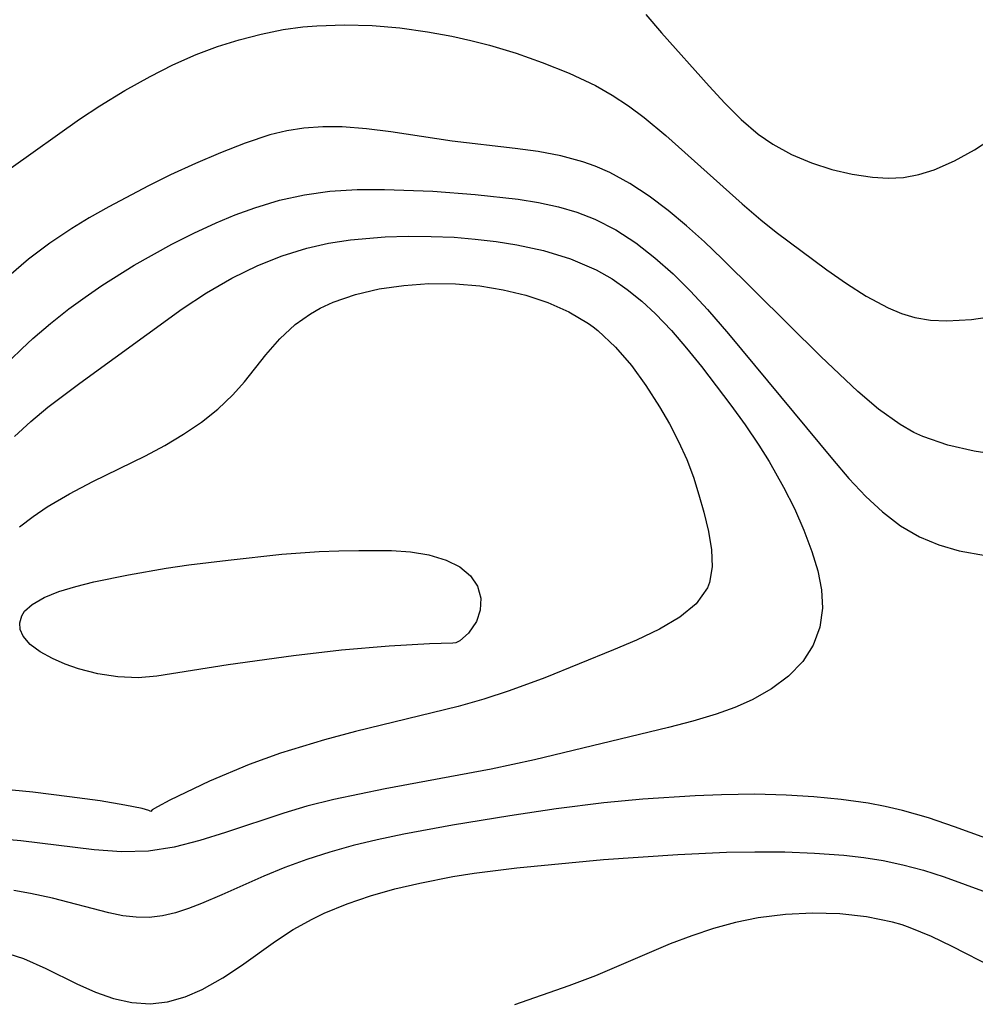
# Model space of a CAD drawing. Header units: metres. Extents: x 1073367 to 1082519, y 1569854 to 1574957.
# Tile 824 of 1056: x 1081830 to 1081893, y 1571847 to 1571913. Entities that reach past the tile are written whole.
import ezdxf

# ---------------------------------------------------------------- set-up
doc = ezdxf.new("R2010")
doc.units = ezdxf.units.M
doc.layers.add('CGG_CurvaNivelLidar_v1', color=253, linetype='Continuous', lineweight=30)

msp = doc.modelspace()

# ---------------------------------------------------------------- linework, layer by layer
at = {"layer": 'CGG_CurvaNivelLidar_v1'}
for p, q in [((1081871.2754, 1571912.8688, 77), (1081872.3049, 1571911.6584, 77)), ((1081847.2794, 1571911.8722, 76.5), (1081848.5796, 1571912.0543, 76.5)), ((1081848.5796, 1571912.0543, 76.5), (1081849.5038, 1571912.1351, 76.5)), ((1081849.5038, 1571912.1351, 76.5), (1081851.3273, 1571912.1935, 76.5)), ((1081851.3273, 1571912.1935, 76.5), (1081853.159, 1571912.1392, 76.5)), ((1081853.159, 1571912.1392, 76.5), (1081854.9911, 1571911.9858, 76.5)), ((1081854.9911, 1571911.9858, 76.5), (1081856.816, 1571911.7376, 76.5)), ((1081844.3567, 1571911.2087, 76.5), (1081845.8105, 1571911.5809, 76.5)), ((1081845.8105, 1571911.5809, 76.5), (1081847.2794, 1571911.8722, 76.5)), ((1081856.816, 1571911.7376, 76.5), (1081858.4438, 1571911.4345, 76.5)), ((1081858.4438, 1571911.4345, 76.5), (1081859.6915, 1571911.1551, 76.5)), ((1081872.3049, 1571911.6584, 77), (1081875.4592, 1571908.1316, 77)), ((1081841.513, 1571910.2281, 76.5), (1081842.9223, 1571910.7584, 76.5)), ((1081842.9223, 1571910.7584, 76.5), (1081844.3567, 1571911.2087, 76.5)), ((1081859.6915, 1571911.1551, 76.5), (1081860.928, 1571910.8367, 76.5)), ((1081860.928, 1571910.8367, 76.5), (1081862.6888, 1571910.3074, 76.5)), ((1081839.9699, 1571909.5392, 76.5), (1081841.513, 1571910.2281, 76.5)), ((1081862.6888, 1571910.3074, 76.5), (1081864.4179, 1571909.7094, 76.5)), ((1081838.4567, 1571908.7728, 76.5), (1081839.9699, 1571909.5392, 76.5)), ((1081864.4179, 1571909.7094, 76.5), (1081866.2101, 1571909.0038, 76.5)), ((1081836.7792, 1571907.8417, 76.5), (1081838.4567, 1571908.7728, 76.5)), ((1081866.2101, 1571909.0038, 76.5), (1081867.9382, 1571908.1828, 76.5)), ((1081867.9382, 1571908.1828, 76.5), (1081869.0529, 1571907.5401, 76.5)), ((1081875.4592, 1571908.1316, 77), (1081876.51, 1571907.0001, 77)), ((1081835.1393, 1571906.8429, 76.5), (1081836.7792, 1571907.8417, 76.5)), ((1081869.0529, 1571907.5401, 76.5), (1081870.1287, 1571906.8282, 76.5)), ((1081833.7839, 1571905.9424, 76.5), (1081835.1393, 1571906.8429, 76.5)), ((1081870.1287, 1571906.8282, 76.5), (1081871.1674, 1571906.0556, 76.5)), ((1081876.51, 1571907.0001, 77), (1081877.5887, 1571905.9327, 77)), ((1081871.1674, 1571906.0556, 76.5), (1081872.5913, 1571904.8689, 76.5)), ((1081829.271, 1571902.7393, 76.5), (1081833.7839, 1571905.9424, 76.5)), ((1081849.9026, 1571905.4459, 76), (1081848.6448, 1571905.3554, 76)), ((1081851.1691, 1571905.4363, 76), (1081849.9026, 1571905.4459, 76)), ((1081852.7761, 1571905.3105, 76), (1081851.1691, 1571905.4363, 76)), ((1081877.5887, 1571905.9327, 77), (1081878.7191, 1571904.9662, 77)), ((1081846.3885, 1571904.905, 76), (1081844.7465, 1571904.3726, 76)), ((1081847.5107, 1571905.1739, 76), (1081846.3885, 1571904.905, 76)), ((1081848.6448, 1571905.3554, 76), (1081847.5107, 1571905.1739, 76)), ((1081854.3899, 1571905.1012, 76), (1081852.7761, 1571905.3105, 76)), ((1081858.4626, 1571904.4893, 76), (1081854.3899, 1571905.1012, 76)), ((1081872.5913, 1571904.8689, 76.5), (1081877.6411, 1571900.3382, 76.5)), ((1081878.7191, 1571904.9662, 77), (1081879.67, 1571904.2983, 77)), ((1081893.0171, 1571903.9137, 77), (1081894.4876, 1571904.8593, 77)), ((1081844.7465, 1571904.3726, 76), (1081843.1156, 1571903.7311, 76)), ((1081862.623, 1571904.0081, 76), (1081858.4626, 1571904.4893, 76)), ((1081879.67, 1571904.2983, 77), (1081880.9248, 1571903.6059, 77)), ((1081843.1156, 1571903.7311, 76), (1081841.466, 1571903.0191, 76)), ((1081864.1516, 1571903.801, 76), (1081862.623, 1571904.0081, 76)), ((1081865.6509, 1571903.5243, 76), (1081864.1516, 1571903.801, 76)), ((1081867.109, 1571903.1363, 76), (1081865.6509, 1571903.5243, 76)), ((1081880.9248, 1571903.6059, 77), (1081882.2351, 1571903.0522, 77)), ((1081891.6976, 1571903.1835, 77), (1081893.0171, 1571903.9137, 77)), ((1081841.466, 1571903.0191, 76), (1081839.8187, 1571902.2566, 76)), ((1081867.9127, 1571902.8495, 76), (1081867.109, 1571903.1363, 76)), ((1081868.8829, 1571902.4189, 76), (1081867.9127, 1571902.8495, 76)), ((1081882.2351, 1571903.0522, 77), (1081883.5782, 1571902.6217, 77)), ((1081890.3673, 1571902.5988, 77), (1081891.6976, 1571903.1835, 77)), ((1081839.8187, 1571902.2566, 76), (1081838.3539, 1571901.5351, 76)), ((1081870.2116, 1571901.6892, 76), (1081868.8829, 1571902.4189, 76)), ((1081883.5782, 1571902.6217, 77), (1081884.9328, 1571902.3067, 77)), ((1081884.9328, 1571902.3067, 77), (1081886.2789, 1571902.1075, 77)), ((1081888.3221, 1571902.0885, 77), (1081889.3477, 1571902.2783, 77)), ((1081889.3477, 1571902.2783, 77), (1081890.3673, 1571902.5988, 77)), ((1081838.3539, 1571901.5351, 76), (1081835.7265, 1571900.1514, 76)), ((1081871.4972, 1571900.8458, 76), (1081870.2116, 1571901.6892, 76)), ((1081886.2789, 1571902.1075, 77), (1081887.306, 1571902.0426, 77)), ((1081887.306, 1571902.0426, 77), (1081888.3221, 1571902.0885, 77)), ((1081847.0209, 1571900.5798, 75.5), (1081848.681, 1571900.9534, 75.5)), ((1081848.681, 1571900.9534, 75.5), (1081850.3544, 1571901.1816, 75.5)), ((1081850.3544, 1571901.1816, 75.5), (1081852.1635, 1571901.2893, 75.5)), ((1081852.1635, 1571901.2893, 75.5), (1081853.9863, 1571901.2971, 75.5)), ((1081853.9863, 1571901.2971, 75.5), (1081857.1692, 1571901.1756, 75.5)), ((1081857.1692, 1571901.1756, 75.5), (1081859.9852, 1571900.975, 75.5)), ((1081859.9852, 1571900.975, 75.5), (1081862.8178, 1571900.6583, 75.5)), ((1081872.7452, 1571899.9109, 76), (1081871.4972, 1571900.8458, 76)), ((1081845.3846, 1571900.084, 75.5), (1081847.0209, 1571900.5798, 75.5)), ((1081862.8178, 1571900.6583, 75.5), (1081864.1745, 1571900.4367, 75.5)), ((1081864.1745, 1571900.4367, 75.5), (1081865.5028, 1571900.1453, 75.5)), ((1081877.6411, 1571900.3382, 76.5), (1081878.8893, 1571899.2815, 76.5)), ((1081835.7265, 1571900.1514, 76), (1081834.4375, 1571899.418, 76)), ((1081842.8292, 1571899.0973, 75.5), (1081844.0992, 1571899.6185, 75.5)), ((1081844.0992, 1571899.6185, 75.5), (1081845.3846, 1571900.084, 75.5)), ((1081865.5028, 1571900.1453, 75.5), (1081866.7163, 1571899.7884, 75.5)), ((1081866.7163, 1571899.7884, 75.5), (1081867.8895, 1571899.3346, 75.5)), ((1081873.9586, 1571898.9017, 76), (1081872.7452, 1571899.9109, 76)), ((1081834.4375, 1571899.418, 76), (1081833.2759, 1571898.7119, 76)), ((1081841.3528, 1571898.4177, 75.5), (1081842.8292, 1571899.0973, 75.5)), ((1081867.8895, 1571899.3346, 75.5), (1081869.285, 1571898.6192, 75.5)), ((1081875.1491, 1571897.8245, 76), (1081873.9586, 1571898.9017, 76)), ((1081878.8893, 1571899.2815, 76.5), (1081879.9037, 1571898.4754, 76.5)), ((1081833.2759, 1571898.7119, 76), (1081831.819, 1571897.7399, 76)), ((1081839.8979, 1571897.6807, 75.5), (1081841.3528, 1571898.4177, 75.5)), ((1081854.0222, 1571898.1568, 75), (1081855.5416, 1571898.2065, 75)), ((1081855.5416, 1571898.2065, 75), (1081857.0651, 1571898.1973, 75)), ((1081869.285, 1571898.6192, 75.5), (1081870.6129, 1571897.7596, 75.5)), ((1081879.9037, 1571898.4754, 76.5), (1081883.2541, 1571895.9795, 76.5)), ((1081831.819, 1571897.7399, 76), (1081830.424, 1571896.6954, 76)), ((1081837.4157, 1571896.2936, 75.5), (1081839.8979, 1571897.6807, 75.5)), ((1081848.8413, 1571897.4234, 75), (1081850.2724, 1571897.737, 75)), ((1081850.2724, 1571897.737, 75), (1081851.7282, 1571897.9576, 75)), ((1081851.7282, 1571897.9576, 75), (1081854.0222, 1571898.1568, 75)), ((1081857.0651, 1571898.1973, 75), (1081858.5873, 1571898.132, 75)), ((1081858.5873, 1571898.132, 75), (1081859.9807, 1571898.0213, 75)), ((1081859.9807, 1571898.0213, 75), (1081861.3632, 1571897.8589, 75)), ((1081861.3632, 1571897.8589, 75), (1081862.7292, 1571897.639, 75)), ((1081862.7292, 1571897.639, 75), (1081864.4907, 1571897.2496, 75)), ((1081870.6129, 1571897.7596, 75.5), (1081871.8793, 1571896.781, 75.5)), ((1081876.3171, 1571896.7053, 76), (1081875.1491, 1571897.8245, 76)), ((1081845.6012, 1571896.2747, 75), (1081847.1987, 1571896.9166, 75)), ((1081847.1987, 1571896.9166, 75), (1081848.8413, 1571897.4234, 75)), ((1081864.4907, 1571897.2496, 75), (1081866.2785, 1571896.7045, 75)), ((1081830.424, 1571896.6954, 76), (1081829.1054, 1571895.57, 76)), ((1081835.2619, 1571894.9402, 75.5), (1081837.4157, 1571896.2936, 75.5)), ((1081843.8754, 1571895.423, 75), (1081845.6012, 1571896.2747, 75)), ((1081866.2785, 1571896.7045, 75), (1081867.9784, 1571895.9783, 75)), ((1081871.8793, 1571896.781, 75.5), (1081873.0829, 1571895.7087, 75.5)), ((1081882.8458, 1571890.243, 76), (1081876.3171, 1571896.7053, 76)), ((1081867.9784, 1571895.9783, 75), (1081869.0375, 1571895.3769, 75)), ((1081873.0829, 1571895.7087, 75.5), (1081874.2383, 1571894.559, 75.5)), ((1081883.2541, 1571895.9795, 76.5), (1081884.5507, 1571895.0702, 76.5)), ((1081842.2056, 1571894.4561, 75), (1081843.8754, 1571895.423, 75)), ((1081853.6299, 1571894.7137, 74.5), (1081855.2521, 1571894.9549, 74.5)), ((1081855.2521, 1571894.9549, 74.5), (1081856.9115, 1571895.0712, 74.5)), ((1081856.9115, 1571895.0712, 74.5), (1081858.6678, 1571895.0545, 74.5)), ((1081858.6678, 1571895.0545, 74.5), (1081860.2808, 1571894.914, 74.5)), ((1081869.0375, 1571895.3769, 75), (1081870.0461, 1571894.6833, 75)), ((1081884.5507, 1571895.0702, 76.5), (1081885.8513, 1571894.242, 76.5)), ((1081834.1648, 1571894.1829, 75.5), (1081835.2619, 1571894.9402, 75.5)), ((1081840.592, 1571893.3961, 75), (1081842.2056, 1571894.4561, 75)), ((1081850.5848, 1571893.8369, 74.5), (1081852.0659, 1571894.3453, 74.5)), ((1081852.0659, 1571894.3453, 74.5), (1081853.6299, 1571894.7137, 74.5)), ((1081860.2808, 1571894.914, 74.5), (1081861.8253, 1571894.6615, 74.5)), ((1081861.8253, 1571894.6615, 74.5), (1081863.3368, 1571894.2954, 74.5)), ((1081863.3368, 1571894.2954, 74.5), (1081864.7976, 1571893.8114, 74.5)), ((1081870.0461, 1571894.6833, 75), (1081871.0012, 1571893.9124, 75)), ((1081874.2383, 1571894.559, 75.5), (1081875.3528, 1571893.3493, 75.5)), ((1081833.0935, 1571893.3945, 75.5), (1081834.1648, 1571894.1829, 75.5)), ((1081849.7157, 1571893.4382, 74.5), (1081850.5848, 1571893.8369, 74.5)), ((1081864.7976, 1571893.8114, 74.5), (1081866.1863, 1571893.1969, 74.5)), ((1081871.0012, 1571893.9124, 75), (1081871.9109, 1571893.0718, 75)), ((1081885.8513, 1571894.242, 76.5), (1081887.3202, 1571893.4618, 76.5)), ((1081831.8803, 1571892.4352, 75.5), (1081833.0935, 1571893.3945, 75.5)), ((1081833.8141, 1571888.485, 75), (1081840.592, 1571893.3961, 75)), ((1081848.0714, 1571892.3669, 74.5), (1081849.0708, 1571893.0747, 74.5)), ((1081849.0708, 1571893.0747, 74.5), (1081849.7157, 1571893.4382, 74.5)), ((1081866.1863, 1571893.1969, 74.5), (1081867.4771, 1571892.4308, 74.5)), ((1081871.9109, 1571893.0718, 75), (1081872.9632, 1571891.97, 75)), ((1081875.3528, 1571893.3493, 75.5), (1081876.7383, 1571891.7361, 75.5)), ((1081887.3202, 1571893.4618, 76.5), (1081888.188, 1571893.102, 76.5)), ((1081888.188, 1571893.102, 76.5), (1081889.0732, 1571892.8329, 76.5)), ((1081830.7102, 1571891.4345, 75.5), (1081831.8803, 1571892.4352, 75.5)), ((1081847.0446, 1571891.4143, 74.5), (1081848.0714, 1571892.3669, 74.5)), ((1081867.4771, 1571892.4308, 74.5), (1081867.7972, 1571892.2, 74.5)), ((1081889.0732, 1571892.8329, 76.5), (1081890.1228, 1571892.653, 76.5)), ((1081890.1228, 1571892.653, 76.5), (1081891.1974, 1571892.5978, 76.5)), ((1081891.1974, 1571892.5978, 76.5), (1081892.8196, 1571892.6959, 76.5)), ((1081892.8196, 1571892.6959, 76.5), (1081894.4683, 1571892.9303, 76.5)), ((1081867.7972, 1571892.2, 74.5), (1081868.1068, 1571891.9576, 74.5)), ((1081868.1068, 1571891.9576, 74.5), (1081869.2691, 1571890.8712, 74.5)), ((1081872.9632, 1571891.97, 75), (1081873.9714, 1571890.8036, 75)), ((1081876.7383, 1571891.7361, 75.5), (1081883.6324, 1571883.4522, 75.5)), ((1081829.9676, 1571890.7528, 75.5), (1081830.7102, 1571891.4345, 75.5)), ((1081846.1212, 1571890.3633, 74.5), (1081847.0446, 1571891.4143, 74.5)), ((1081829.2522, 1571890.0455, 75.5), (1081829.9676, 1571890.7528, 75.5)), ((1081869.2691, 1571890.8712, 74.5), (1081870.3195, 1571889.6441, 74.5)), ((1081873.9714, 1571890.8036, 75), (1081874.9521, 1571889.5938, 75)), ((1081844.7016, 1571888.571, 74.5), (1081846.1212, 1571890.3633, 74.5)), ((1081885.3051, 1571887.9245, 76), (1081882.8458, 1571890.243, 76)), ((1081870.3195, 1571889.6441, 74.5), (1081871.281, 1571888.3178, 74.5)), ((1081874.9521, 1571889.5938, 75), (1081876.9099, 1571887.0329, 75)), ((1081831.6888, 1571886.8888, 75), (1081833.8141, 1571888.485, 75)), ((1081843.9419, 1571887.7051, 74.5), (1081844.7016, 1571888.571, 74.5)), ((1081871.281, 1571888.3178, 74.5), (1081872.1694, 1571886.9271, 74.5)), ((1081886.6778, 1571886.7632, 76), (1081885.3051, 1571887.9245, 76)), ((1081842.9541, 1571886.77, 74.5), (1081843.9419, 1571887.7051, 74.5)), ((1081830.5599, 1571885.9492, 75), (1081831.6888, 1571886.8888, 75)), ((1081841.8609, 1571885.9067, 74.5), (1081842.9541, 1571886.77, 74.5)), ((1081872.1694, 1571886.9271, 74.5), (1081872.8334, 1571885.7823, 74.5)), ((1081876.9099, 1571887.0329, 75), (1081877.8503, 1571885.7209, 75)), ((1081888.1049, 1571885.747, 76), (1081886.6778, 1571886.7632, 76)), ((1081829.4952, 1571884.9457, 75), (1081830.5599, 1571885.9492, 75)), ((1081840.6835, 1571885.1078, 74.5), (1081841.8609, 1571885.9067, 74.5)), ((1081872.8334, 1571885.7823, 74.5), (1081873.4419, 1571884.6189, 74.5)), ((1081877.8503, 1571885.7209, 75), (1081878.7506, 1571884.3891, 75)), ((1081889.0195, 1571885.2245, 76), (1081888.1049, 1571885.747, 76)), ((1081889.605, 1571884.9482, 76), (1081889.0195, 1571885.2245, 76)), ((1081839.4398, 1571884.368, 74.5), (1081840.6835, 1571885.1078, 74.5)), ((1081873.4419, 1571884.6189, 74.5), (1081873.9772, 1571883.4395, 74.5)), ((1081891.2573, 1571884.3755, 76), (1081889.605, 1571884.9482, 76)), ((1081838.151, 1571883.6821, 74.5), (1081839.4398, 1571884.368, 74.5)), ((1081878.7506, 1571884.3891, 75), (1081879.4338, 1571883.3036, 75)), ((1081892.997, 1571883.9892, 76), (1081891.2573, 1571884.3755, 76)), ((1081894.5914, 1571883.746, 76), (1081892.997, 1571883.9892, 76)), ((1081834.673, 1571881.9668, 74.5), (1081838.151, 1571883.6821, 74.5)), ((1081873.9772, 1571883.4395, 74.5), (1081874.4199, 1571882.2661, 74.5)), ((1081879.4338, 1571883.3036, 75), (1081880.3952, 1571881.6043, 75)), ((1081883.6324, 1571883.4522, 75.5), (1081884.7168, 1571882.1858, 75.5)), ((1081833.1343, 1571881.1671, 74.5), (1081834.673, 1571881.9668, 74.5)), ((1081874.4199, 1571882.2661, 74.5), (1081874.7914, 1571881.0962, 74.5)), ((1081884.7168, 1571882.1858, 75.5), (1081885.8322, 1571880.9906, 75.5)), ((1081880.3952, 1571881.6043, 75), (1081881.1044, 1571880.1799, 75)), ((1081831.6544, 1571880.3035, 74.5), (1081833.1343, 1571881.1671, 74.5)), ((1081874.7914, 1571881.0962, 74.5), (1081875.1087, 1571879.9475, 74.5)), ((1081885.8322, 1571880.9906, 75.5), (1081886.9429, 1571879.9593, 75.5)), ((1081830.7122, 1571879.669, 74.5), (1081831.6544, 1571880.3035, 74.5)), ((1081881.1044, 1571880.1799, 75), (1081881.7292, 1571878.7572, 75)), ((1081829.8258, 1571878.9714, 74.5), (1081830.7122, 1571879.669, 74.5)), ((1081875.1087, 1571879.9475, 74.5), (1081875.4144, 1571878.6706, 74.5)), ((1081886.9429, 1571879.9593, 75.5), (1081888.121, 1571879.0548, 75.5)), ((1081875.4144, 1571878.6706, 74.5), (1081875.6184, 1571877.4579, 74.5)), ((1081881.7292, 1571878.7572, 75), (1081882.2604, 1571877.3511, 75)), ((1081888.121, 1571879.0548, 75.5), (1081889.3805, 1571878.3113, 75.5)), ((1081889.3805, 1571878.3113, 75.5), (1081890.6659, 1571877.778, 75.5)), ((1081849.6452, 1571877.3362, 74), (1081850.9618, 1571877.3927, 74)), ((1081850.9618, 1571877.3927, 74), (1081852.2676, 1571877.4221, 74)), ((1081852.2676, 1571877.4221, 74), (1081854.4333, 1571877.4049, 74)), ((1081854.4333, 1571877.4049, 74), (1081855.69, 1571877.3275, 74)), ((1081875.6184, 1571877.4579, 74.5), (1081875.6647, 1571876.3245, 74.5)), ((1081890.6659, 1571877.778, 75.5), (1081892.0223, 1571877.3908, 75.5)), ((1081892.0223, 1571877.3908, 75.5), (1081893.7572, 1571877.0715, 75.5)), ((1081841.0328, 1571876.4547, 74), (1081843.6197, 1571876.7816, 74)), ((1081843.6197, 1571876.7816, 74), (1081847.1888, 1571877.1584, 74)), ((1081847.1888, 1571877.1584, 74), (1081849.6452, 1571877.3362, 74)), ((1081855.69, 1571877.3275, 74), (1081856.9164, 1571877.1223, 74)), ((1081856.9164, 1571877.1223, 74), (1081858.0482, 1571876.7754, 74)), ((1081858.0482, 1571876.7754, 74), (1081858.9523, 1571876.3222, 74)), ((1081882.2604, 1571877.3511, 75), (1081882.6526, 1571876.0682, 75)), ((1081837.0284, 1571875.8041, 74), (1081839.5337, 1571876.235, 74)), ((1081839.5337, 1571876.235, 74), (1081841.0328, 1571876.4547, 74)), ((1081858.9523, 1571876.3222, 74), (1081859.6659, 1571875.7455, 74)), ((1081875.6647, 1571876.3245, 74.5), (1081875.4864, 1571875.29, 74.5)), ((1081882.6526, 1571876.0682, 75), (1081882.907, 1571874.8157, 75)), ((1081834.7474, 1571875.3295, 74), (1081837.0284, 1571875.8041, 74)), ((1081859.6659, 1571875.7455, 74), (1081860.1422, 1571875.0544, 74)), ((1081832.4274, 1571874.6906, 74), (1081833.5399, 1571875.0282, 74)), ((1081833.5399, 1571875.0282, 74), (1081834.7474, 1571875.3295, 74)), ((1081860.1422, 1571875.0544, 74), (1081860.354, 1571874.2689, 74)), ((1081875.3484, 1571874.937, 74.5), (1081874.607, 1571873.893, 74.5)), ((1081875.4864, 1571875.29, 74.5), (1081875.3484, 1571874.937, 74.5)), ((1081882.907, 1571874.8157, 75), (1081882.9733, 1571873.5977, 75)), ((1081830.6467, 1571873.8485, 74), (1081831.4469, 1571874.3031, 74)), ((1081831.4469, 1571874.3031, 74), (1081832.4274, 1571874.6906, 74)), ((1081860.354, 1571874.2689, 74), (1081860.3158, 1571873.4643, 74)), ((1081830.1544, 1571873.3935, 74), (1081830.6467, 1571873.8485, 74)), ((1081860.3158, 1571873.4643, 74), (1081860.0634, 1571872.7155, 74)), ((1081874.607, 1571873.893, 74.5), (1081873.5162, 1571873.0018, 74.5)), ((1081882.9733, 1571873.5977, 75), (1081882.7863, 1571872.3378, 75)), ((1081829.8348, 1571872.63, 74), (1081829.9623, 1571873.088, 74)), ((1081829.9623, 1571873.088, 74), (1081830.1544, 1571873.3935, 74)), ((1081873.5162, 1571873.0018, 74.5), (1081872.1731, 1571872.2136, 74.5)), ((1081829.8728, 1571872.1818, 74), (1081829.8348, 1571872.63, 74)), ((1081830.0591, 1571871.7431, 74), (1081829.8728, 1571872.1818, 74)), ((1081860.0634, 1571872.7155, 74), (1081859.5349, 1571871.9473, 74)), ((1081872.1731, 1571872.2136, 74.5), (1081870.6534, 1571871.4866, 74.5)), ((1081882.7863, 1571872.3378, 75), (1081882.3436, 1571871.1511, 75)), ((1081830.5238, 1571871.196, 74), (1081830.0591, 1571871.7431, 74)), ((1081859.5349, 1571871.9473, 74), (1081858.9587, 1571871.4456, 74)), ((1081831.1866, 1571870.7008, 74), (1081830.5238, 1571871.196, 74)), ((1081854.2943, 1571871.0856, 74), (1081851.1402, 1571870.8209, 74)), ((1081856.9453, 1571871.2413, 74), (1081854.2943, 1571871.0856, 74)), ((1081858.5, 1571871.2899, 74), (1081856.9453, 1571871.2413, 74)), ((1081858.6933, 1571871.3088, 74), (1081858.5, 1571871.2899, 74)), ((1081858.9587, 1571871.4456, 74), (1081858.6933, 1571871.3088, 74)), ((1081870.6534, 1571871.4866, 74.5), (1081869.1393, 1571870.8337, 74.5)), ((1081882.3436, 1571871.1511, 75), (1081881.6608, 1571870.0687, 75)), ((1081831.9998, 1571870.2566, 74), (1081831.1866, 1571870.7008, 74)), ((1081832.8311, 1571869.9008, 74), (1081831.9998, 1571870.2566, 74)), ((1081847.9557, 1571870.4509, 74), (1081843.6242, 1571869.8549, 74)), ((1081851.1402, 1571870.8209, 74), (1081847.9557, 1571870.4509, 74)), ((1081869.1393, 1571870.8337, 74.5), (1081864.5977, 1571868.9807, 74.5)), ((1081833.7308, 1571869.5913, 74), (1081832.8311, 1571869.9008, 74)), ((1081834.9998, 1571869.2624, 74), (1081833.7308, 1571869.5913, 74)), ((1081843.6242, 1571869.8549, 74), (1081838.8985, 1571869.0924, 74)), ((1081881.6608, 1571870.0687, 75), (1081880.725, 1571869.096, 75)), ((1081836.3227, 1571869.0504, 74), (1081834.9998, 1571869.2624, 74)), ((1081837.6722, 1571868.9917, 74), (1081836.3227, 1571869.0504, 74)), ((1081838.8985, 1571869.0924, 74), (1081837.6722, 1571868.9917, 74)), ((1081864.5977, 1571868.9807, 74.5), (1081862.2339, 1571868.1199, 74.5)), ((1081880.725, 1571869.096, 75), (1081879.5935, 1571868.2546, 75)), ((1081879.5935, 1571868.2546, 75), (1081878.3083, 1571867.5349, 75)), ((1081862.2339, 1571868.1199, 74.5), (1081860.5577, 1571867.5752, 74.5)), ((1081858.8585, 1571867.0873, 74.5), (1081852.0467, 1571865.4422, 74.5)), ((1081860.5577, 1571867.5752, 74.5), (1081858.8585, 1571867.0873, 74.5)), ((1081877.1535, 1571867.027, 75), (1081875.9339, 1571866.5847, 75)), ((1081878.3083, 1571867.5349, 75), (1081877.1535, 1571867.027, 75)), ((1081875.9339, 1571866.5847, 75), (1081874.3825, 1571866.1137, 75)), ((1081872.7805, 1571865.6916, 75), (1081863.9151, 1571863.5573, 75)), ((1081874.3825, 1571866.1137, 75), (1081872.7805, 1571865.6916, 75)), ((1081852.0467, 1571865.4422, 74.5), (1081850.011, 1571864.894, 74.5)), ((1081850.011, 1571864.894, 74.5), (1081847.0996, 1571864.0013, 74.5)), ((1081847.0996, 1571864.0013, 74.5), (1081845.0258, 1571863.2509, 74.5)), ((1081845.0258, 1571863.2509, 74.5), (1081842.3996, 1571862.1449, 74.5)), ((1081863.9151, 1571863.5573, 75), (1081861.0391, 1571862.9451, 75)), ((1081861.0391, 1571862.9451, 75), (1081854.0112, 1571861.6492, 75)), ((1081842.3996, 1571862.1449, 74.5), (1081839.7672, 1571860.8993, 74.5)), ((1081830.7021, 1571861.4165, 74.5), (1081828.6425, 1571861.6245, 74.5)), ((1081833.1313, 1571861.1221, 74.5), (1081830.7021, 1571861.4165, 74.5)), ((1081835.1611, 1571860.8387, 74.5), (1081833.1313, 1571861.1221, 74.5)), ((1081854.0112, 1571861.6492, 75), (1081850.6178, 1571860.9431, 75)), ((1081874.5404, 1571861.1871, 75.5), (1081871.071, 1571860.956, 75.5)), ((1081876.2734, 1571861.2547, 75.5), (1081874.5404, 1571861.1871, 75.5)), ((1081878.4908, 1571861.2824, 75.5), (1081876.2734, 1571861.2547, 75.5)), ((1081880.5643, 1571861.233, 75.5), (1081878.4908, 1571861.2824, 75.5)), ((1081882.3847, 1571861.1217, 75.5), (1081880.5643, 1571861.233, 75.5)), ((1081884.1926, 1571860.9423, 75.5), (1081882.3847, 1571861.1217, 75.5)), ((1081836.8, 1571860.5719, 74.5), (1081835.1611, 1571860.8387, 74.5)), ((1081837.9406, 1571860.3397, 74.5), (1081836.8, 1571860.5719, 74.5)), ((1081838.9453, 1571860.4604, 74.5), (1081838.5976, 1571860.2449, 74.5)), ((1081839.7672, 1571860.8993, 74.5), (1081838.9453, 1571860.4604, 74.5)), ((1081848.8384, 1571860.4862, 75), (1081847.3091, 1571860.0303, 75)), ((1081850.6178, 1571860.9431, 75), (1081848.8384, 1571860.4862, 75)), ((1081868.5018, 1571860.7098, 75.5), (1081865.328, 1571860.3158, 75.5)), ((1081871.071, 1571860.956, 75.5), (1081868.5018, 1571860.7098, 75.5)), ((1081885.9833, 1571860.6859, 75.5), (1081884.1926, 1571860.9423, 75.5)), ((1081887.1236, 1571860.4733, 75.5), (1081885.9833, 1571860.6859, 75.5)), ((1081888.2526, 1571860.2153, 75.5), (1081887.1236, 1571860.4733, 75.5)), ((1081838.3742, 1571860.2175, 74.5), (1081837.9406, 1571860.3397, 74.5)), ((1081838.5, 1571860.14, 74.5), (1081838.3742, 1571860.2175, 74.5)), ((1081838.5976, 1571860.2449, 74.5), (1081838.5, 1571860.14, 74.5)), ((1081847.3091, 1571860.0303, 75), (1081843.4487, 1571858.7567, 75)), ((1081862.2757, 1571859.8624, 75.5), (1081858.4764, 1571859.2489, 75.5)), ((1081865.328, 1571860.3158, 75.5), (1081862.2757, 1571859.8624, 75.5)), ((1081889.9897, 1571859.7158, 75.5), (1081888.2526, 1571860.2153, 75.5)), ((1081858.4764, 1571859.2489, 75.5), (1081855.2529, 1571858.6506, 75.5)), ((1081891.7076, 1571859.1312, 75.5), (1081889.9897, 1571859.7158, 75.5)), ((1081897.2691, 1571857.0971, 75.5), (1081891.7076, 1571859.1312, 75.5)), ((1081843.4487, 1571858.7567, 75), (1081841.7472, 1571858.2258, 75)), ((1081855.2529, 1571858.6506, 75.5), (1081853.4882, 1571858.2728, 75.5)), ((1081829.9004, 1571858.2063, 75), (1081828.3734, 1571858.3359, 75)), ((1081834.7685, 1571857.6164, 75), (1081829.9004, 1571858.2063, 75)), ((1081841.7472, 1571858.2258, 75), (1081840.0526, 1571857.7941, 75)), ((1081851.9077, 1571857.891, 75.5), (1081850.3524, 1571857.4627, 75.5)), ((1081853.4882, 1571858.2728, 75.5), (1081851.9077, 1571857.891, 75.5)), ((1081836.5701, 1571857.4859, 75), (1081834.7685, 1571857.6164, 75)), ((1081838.3514, 1571857.53, 75), (1081836.5701, 1571857.4859, 75)), ((1081840.0526, 1571857.7941, 75), (1081838.3514, 1571857.53, 75)), ((1081850.3524, 1571857.4627, 75.5), (1081848.8298, 1571856.9774, 75.5)), ((1081868.4661, 1571856.962, 76), (1081873.3888, 1571857.3082, 76)), ((1081873.3888, 1571857.3082, 76), (1081876.6138, 1571857.4498, 76)), ((1081876.6138, 1571857.4498, 76), (1081878.4924, 1571857.4848, 76)), ((1081878.4924, 1571857.4848, 76), (1081880.4697, 1571857.4696, 76)), ((1081880.4697, 1571857.4696, 76), (1081882.4367, 1571857.3943, 76)), ((1081882.4367, 1571857.3943, 76), (1081884.3814, 1571857.2479, 76)), ((1081884.3814, 1571857.2479, 76), (1081885.6931, 1571857.0957, 76)), ((1081848.8298, 1571856.9774, 75.5), (1081847.3869, 1571856.4437, 75.5)), ((1081862.7245, 1571856.4174, 76), (1081868.4661, 1571856.962, 76)), ((1081885.6931, 1571857.0957, 76), (1081886.993, 1571856.8914, 76)), ((1081886.993, 1571856.8914, 76), (1081888.2783, 1571856.6252, 76)), ((1081888.2783, 1571856.6252, 76), (1081889.6555, 1571856.2589, 76)), ((1081845.9831, 1571855.8641, 75.5), (1081843.2032, 1571854.6225, 75.5)), ((1081847.3869, 1571856.4437, 75.5), (1081845.9831, 1571855.8641, 75.5)), ((1081858.5064, 1571855.8368, 76), (1081859.9174, 1571856.0611, 76)), ((1081859.9174, 1571856.0611, 76), (1081862.7245, 1571856.4174, 76)), ((1081889.6555, 1571856.2589, 76), (1081891.0182, 1571855.8285, 76)), ((1081854.6667, 1571855.0194, 76), (1081856.3069, 1571855.4107, 76)), ((1081856.3069, 1571855.4107, 76), (1081858.5064, 1571855.8368, 76)), ((1081891.0182, 1571855.8285, 76), (1081893.799, 1571854.8144, 76)), ((1081830.5541, 1571854.7239, 75.5), (1081829.433, 1571854.9112, 75.5)), ((1081832.0008, 1571854.4032, 75.5), (1081830.5541, 1571854.7239, 75.5)), ((1081843.2032, 1571854.6225, 75.5), (1081841.8676, 1571854.0486, 75.5)), ((1081851.4971, 1571854.0331, 76), (1081853.0603, 1571854.5631, 76)), ((1081853.0603, 1571854.5631, 76), (1081854.6667, 1571855.0194, 76)), ((1081835.7208, 1571853.4345, 75.5), (1081832.0008, 1571854.4032, 75.5)), ((1081841.8676, 1571854.0486, 75.5), (1081841.0073, 1571853.7159, 75.5)), ((1081849.9898, 1571853.4161, 76), (1081851.4971, 1571854.0331, 76)), ((1081836.6536, 1571853.2503, 75.5), (1081835.7208, 1571853.4345, 75.5)), ((1081840.1522, 1571853.4405, 75.5), (1081839.283, 1571853.2418, 75.5)), ((1081841.0073, 1571853.7159, 75.5), (1081840.1522, 1571853.4405, 75.5)), ((1081849.1781, 1571853.0271, 76), (1081849.9898, 1571853.4161, 76)), ((1081880.5116, 1571853.3226, 76.5), (1081878.7126, 1571853.1013, 76.5)), ((1081882.315, 1571853.4104, 76.5), (1081880.5116, 1571853.3226, 76.5)), ((1081884.1085, 1571853.3651, 76.5), (1081882.315, 1571853.4104, 76.5)), ((1081885.8774, 1571853.1755, 76.5), (1081884.1085, 1571853.3651, 76.5)), ((1081837.5336, 1571853.1489, 75.5), (1081836.6536, 1571853.2503, 75.5)), ((1081838.4098, 1571853.141, 75.5), (1081837.5336, 1571853.1489, 75.5)), ((1081839.283, 1571853.2418, 75.5), (1081838.4098, 1571853.141, 75.5)), ((1081847.9387, 1571852.3339, 76), (1081849.1781, 1571853.0271, 76)), ((1081877.2163, 1571852.8044, 76.5), (1081875.7527, 1571852.4061, 76.5)), ((1081878.7126, 1571853.1013, 76.5), (1081877.2163, 1571852.8044, 76.5)), ((1081887.6053, 1571852.8178, 76.5), (1081885.8774, 1571853.1755, 76.5)), ((1081888.235, 1571852.6345, 76.5), (1081887.6053, 1571852.8178, 76.5)), ((1081888.7735, 1571852.4528, 76.5), (1081888.235, 1571852.6345, 76.5)), ((1081846.7572, 1571851.5615, 76), (1081847.9387, 1571852.3339, 76)), ((1081875.7527, 1571852.4061, 76.5), (1081874.3089, 1571851.9242, 76.5)), ((1081890.173, 1571851.8811, 76.5), (1081888.7735, 1571852.4528, 76.5)), ((1081844.5062, 1571849.9497, 76), (1081846.7572, 1571851.5615, 76)), ((1081872.884, 1571851.3805, 76.5), (1081867.949, 1571849.2688, 76.5)), ((1081874.3089, 1571851.9242, 76.5), (1081872.884, 1571851.3805, 76.5)), ((1081891.5471, 1571851.219, 76.5), (1081890.173, 1571851.8811, 76.5)), ((1081828.5691, 1571850.9051, 76), (1081830.0919, 1571850.4193, 76)), ((1081894.3056, 1571849.8081, 76.5), (1081891.5471, 1571851.219, 76.5)), ((1081830.0919, 1571850.4193, 76), (1081831.5696, 1571849.7481, 76)), ((1081831.5696, 1571849.7481, 76), (1081833.6024, 1571848.7337, 76)), ((1081843.2848, 1571849.1307, 76), (1081844.5062, 1571849.9497, 76)), ((1081833.6024, 1571848.7337, 76), (1081834.8542, 1571848.1862, 76)), ((1081841.9165, 1571848.3736, 76), (1081843.2848, 1571849.1307, 76)), ((1081867.949, 1571849.2688, 76.5), (1081866.1782, 1571848.6114, 76.5)), ((1081834.8542, 1571848.1862, 76), (1081836.0494, 1571847.7703, 76)), ((1081840.7735, 1571847.8887, 76), (1081841.9165, 1571848.3736, 76)), ((1081866.1782, 1571848.6114, 76.5), (1081862.5844, 1571847.3599, 76.5)), ((1081836.0494, 1571847.7703, 76), (1081837.2517, 1571847.4962, 76)), ((1081837.2517, 1571847.4962, 76), (1081838.4563, 1571847.4146, 76)), ((1081838.4563, 1571847.4146, 76), (1081839.6185, 1571847.5566, 76)), ((1081839.6185, 1571847.5566, 76), (1081840.7735, 1571847.8887, 76))]:
    msp.add_line(p, q, dxfattribs=at)

doc.saveas('drawing.dxf')
